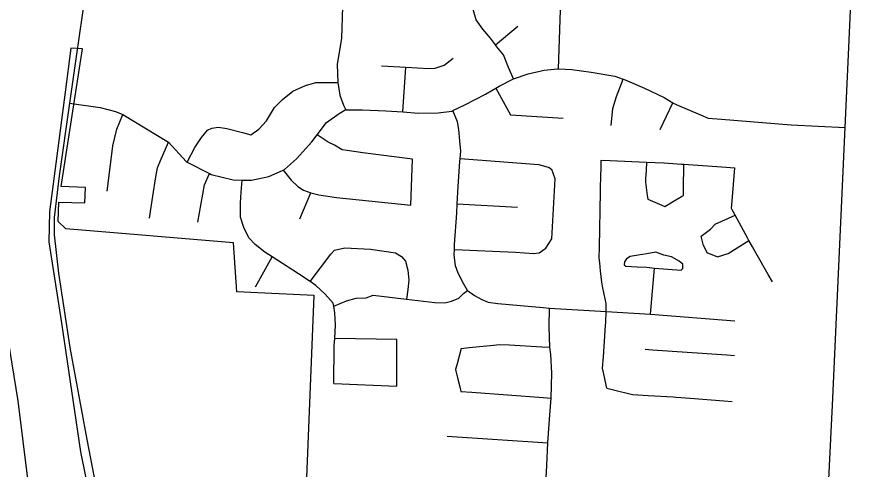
# Model space of a CAD drawing. Extents: x 1729596 to 1934326, y 644115 to 911751.
# Drawn here: x 1797457 to 1802975, y 757819 to 760728 of the extents above; entities that cross this region are included whole.
import ezdxf

# ---------------------------------------------------------------- set-up
doc = ezdxf.new("R2010")
doc.units = 0
for name, color, linetype in [('GM_X_City_Street', 7, 'Continuous'), ('GM_X_Corporation', 7, 'Continuous'), ('GM_X_Township', 7, 'Continuous'), ('GM_X_US_Route', 7, 'Continuous')]:
    doc.layers.add(name, color=color, linetype=linetype)

msp = doc.modelspace()

# ---------------------------------------------------------------- linework, layer by layer
at = {"layer": 'GM_X_City_Street'}
for points in [[(1802583.1, 755807.9), (1802702.1, 758233.7), (1802783.2, 760018.5), (1802813, 760675.3), (1802836.9, 761231.6), (1802880.7, 762248.7), (1802972.6, 763431.5), (1802974.8, 763466.3)], [(1798335.7, 760997.9), (1798375.6, 761008.9), (1798704.6, 761095.7), (1799001.1, 761175.3), (1799091.5, 761186.1), (1799199.9, 761175.3), (1799326.5, 761146.3), (1799402.4, 761099.3), (1799442.2, 761063.1), (1799507.3, 760976.3), (1799539.8, 760882.3), (1799550.7, 760795.5), (1799543.4, 760593), (1799514.8, 760423.4), (1799519.8, 760308.4), (1799532.3, 760226.8), (1799555.5, 760162.4), (1799571.3, 760132.2)], [(1800940.7, 760395.7), (1800965.5, 761155.7)], [(1800650.4, 760331.2), (1800618.7, 760405.4), (1800585.2, 760485.7), (1800543.6, 760538), (1800533.8, 760551.2), (1800501.9, 760594.4), (1800452.3, 760650.7), (1800410.7, 760711.1), (1800391.1, 760777.3), (1800385.4, 760823.4), (1800393.9, 760893.5), (1800424.4, 760969.5), (1800488.8, 761043.3)], [(1800533.8, 760551.2), (1800678.5, 760671.5)], [(1799800.7, 760416.1), (1799956.9, 760407), (1800106.6, 760398.3), (1800146.7, 760400.1), (1800204.8, 760419.7), (1800263.1, 760465.5)], [(1799938.7, 760119.3), (1799956.9, 760407)], [(1797792.8, 760176.2), (1797990.5, 760147.8), (1798090, 760122.8), (1798137.6, 760103.5), (1798429.8, 759923.9), (1798543.4, 759800.2), (1798549.9, 759796.8), (1798695.3, 759723.5), (1798706.2, 759718), (1798845.7, 759682.2), (1798903.9, 759681.5), (1798965.7, 759680.8), (1799075.9, 759703.4), (1799169.3, 759745.1), (1799176.4, 759748.3), (1799253.3, 759817.5), (1799352.6, 759926.5), (1799386.9, 759971.3), (1799448.1, 760051.5), (1799528.8, 760108.7), (1799567.1, 760132.2), (1799571.3, 760132.2), (1799679.1, 760132.8), (1799828.9, 760127), (1799938.7, 760119.3), (1800038.7, 760112.4), (1800164.6, 760112.8), (1800252.7, 760123.8), (1800260.5, 760127.6), (1800337.2, 760164.8), (1800470, 760233.3), (1800537.2, 760272), (1800558.6, 760284.3), (1800645.1, 760329.4), (1800650.4, 760331.2), (1800743.5, 760364.2), (1800847.8, 760387), (1800933.8, 760395.9), (1800940.7, 760395.7), (1801025.8, 760392.8), (1801149.5, 760375.3), (1801303.1, 760349.3), (1801356.3, 760330.8), (1801368.8, 760326.5), (1801492, 760272.9), (1801619.2, 760211.2), (1801675.6, 760178.3), (1801696.6, 760166.1), (1801853.7, 760100.1), (1801903.4, 760079.4), (1801989.3, 760072.4), (1802436.6, 760036.8), (1802783.2, 760018.5)], [(1798549.9, 759796.8), (1798601.2, 759890), (1798643.6, 759955.8), (1798681.9, 760001.7), (1798710, 760015.6), (1798752.1, 760021.3), (1798806, 760013), (1798905.9, 759986.4), (1798959.8, 759972.1), (1799012, 760007.8), (1799060.4, 760061.6), (1799112.9, 760147.5), (1799163.3, 760199.3), (1799231.6, 760253), (1799311.9, 760288.6), (1799378, 760308.3), (1799442, 760307.9), (1799519.8, 760308.4)], [(1801278.4, 760032.9), (1801289.1, 760141), (1801313.6, 760219), (1801356.3, 760330.8)], [(1800537.2, 760272), (1800630.7, 760100.7), (1800970.6, 760078.7)], [(1801594.2, 760007), (1801675.6, 760178.3)], [(1800353.4, 758972.2), (1800327.7, 759016.5), (1800294.1, 759082.8), (1800276.4, 759129), (1800268.9, 759201.1), (1800270.2, 759235.3), (1800271.3, 759267.2), (1800284.7, 759469.5), (1800287.7, 759527.7), (1800293.7, 759639.8), (1800304.8, 759800.1), (1800306.8, 759820.6), (1800311.2, 759866.1), (1800305.7, 759934.3), (1800298.1, 760006.5), (1800290.4, 760056.6), (1800260.5, 760127.6)], [(1798035.2, 759609.5), (1798060.4, 759796.2), (1798072.5, 759901.2), (1798098.6, 760008), (1798137.6, 760103.5)], [(1800000.9, 759815.8), (1799681.1, 759855.7), (1799581.2, 759870.3), (1799547.2, 759876.5), (1799499.4, 759904.8), (1799457.5, 759925.1), (1799386.9, 759971.3)], [(1798308.2, 759436.8), (1798329.1, 759576.9), (1798350, 759703), (1798360.3, 759759.1), (1798378.7, 759807.1), (1798429.8, 759923.9)], [(1799169.3, 759745.1), (1799219.9, 759680), (1799263.7, 759639.7), (1799299.5, 759615.5), (1799347.4, 759599.1), (1799397.3, 759586.9), (1799511.2, 759570.2), (1799989, 759519.3), (1800000.9, 759815.8)], [(1800306.8, 759820.6), (1800812.7, 759781.1), (1800878.6, 759762.7), (1800896.5, 759748.5)], [(1801249.7, 758344.1), (1801239.6, 758393.8), (1801229.6, 758443.6), (1801223.7, 758472.8), (1801228.7, 758544.4), (1801243.1, 758747), (1801244.6, 758768.8), (1801246.1, 758836.1), (1801246.4, 758848.4), (1801247.3, 758887.4), (1801234.2, 758948.6), (1801223.7, 758998.3), (1801218, 759025.2), (1801210.4, 759098.8), (1801205.2, 759149.3), (1801201.9, 759181.9), (1801203.2, 759250.7), (1801209.8, 759606.1), (1801210.2, 759626.5), (1801212.2, 759707.5), (1801213.4, 759758.3), (1801214.7, 759809.1)], [(1801214.7, 759809.1), (1801272.1, 759806.7), (1801505.1, 759797), (1801616.3, 759792.3), (1801619.3, 759792.2), (1801730.9, 759784.3), (1801745.9, 759783.2), (1802017.3, 759764), (1802074.6, 759759.9)], [(1801505.1, 759797), (1801502.8, 759743.2), (1801500.4, 759689.5), (1801499.5, 759668.6), (1801510.7, 759582.7), (1801513.9, 759558.4), (1801590.3, 759525.6), (1801624.6, 759510.9), (1801684.7, 759547.3), (1801730.6, 759575.2), (1801743.2, 759582.8), (1801744.5, 759675.6), (1801745.2, 759729.4), (1801745.9, 759783.2)], [(1800857.2, 759243.9), (1800897.6, 759303.7), (1800918.1, 759690.3), (1800896.5, 759748.5)], [(1802316.2, 759028), (1802289.5, 759074.3), (1802209.5, 759213.3), (1802187.3, 759252), (1802164.8, 759293.1), (1802157.4, 759306.6), (1802075.8, 759455.7), (1802054.7, 759494.2), (1802052.4, 759498.5), (1802061, 759600.1), (1802070.1, 759706.6), (1802074.6, 759759.9)], [(1798620.1, 759411), (1798661.7, 759651.2), (1798695.3, 759723.5)], [(1799493.4, 758374), (1799497, 758616.5), (1799500.1, 758663.7), (1799505.9, 758750.7), (1799500.4, 758826.8), (1799493.6, 758870.8), (1799490.8, 758889), (1799439.2, 758947.4), (1799377.5, 759003.9), (1799341.1, 759028.3), (1799266, 759078.7), (1799126.6, 759167.6), (1799097.8, 759186.8), (1799050.9, 759218.2), (1798989.2, 759266.6), (1798947.5, 759308.9), (1798915.9, 759377.2), (1798894.3, 759443.5), (1798894.9, 759535.6), (1798897.4, 759603.7), (1798903.9, 759681.5)], [(1799276.3, 759431.3), (1799347.4, 759599.1)], [(1800287.7, 759527.7), (1800674.9, 759507.4)], [(1801871.8, 759259.8), (1801856.6, 759320.8), (1801917.6, 759366.5), (1801948, 759397), (1802075.8, 759455.7)], [(1799341.1, 759028.3), (1799474.8, 759205.7), (1799499, 759231.6), (1799565.1, 759245.3), (1799731.1, 759236.3), (1799891, 759213.3), (1799928.8, 759189.1), (1799954.6, 759158.9), (1799970.2, 759102.6), (1799975.8, 759038.5), (1799969.4, 758978.4), (1799962.7, 758915.4)], [(1800270.2, 759235.3), (1800663, 759216.9), (1800779, 759208.2), (1800815, 759214), (1800857.2, 759243.9)], [(1801871.8, 759259.8), (1801893.9, 759215.4), (1801962.1, 759188.1), (1802030.4, 759208.6), (1802164.8, 759293.1)], [(1798991.2, 758995.4), (1799097.8, 759186.8)], [(1801556.4, 759115.6), (1801728.4, 759102.6), (1801740.4, 759112.5), (1801738.6, 759140.6), (1801716.7, 759160.8), (1801666.9, 759187.1), (1801617, 759199.4), (1801565.1, 759217.7), (1801509, 759208), (1801453, 759198.3), (1801400.9, 759190.6), (1801376.8, 759174.7), (1801364.7, 759156.7), (1801362.6, 759136.7), (1801372.5, 759128.7), (1801446.5, 759124.2), (1801508.5, 759121.9), (1801556.4, 759115.6)], [(1801532.5, 758819.2), (1801556.4, 759115.6)], [(1799493.6, 758870.8), (1799576.9, 758904.6), (1799639, 758922.2), (1799703, 758923.9), (1799747.2, 758941.7), (1799962.7, 758915.4), (1800144.9, 758893.3), (1800208.9, 758892.9), (1800251, 758902.7), (1800299.1, 758922.4), (1800329.3, 758952.3), (1800353.4, 758972.2)], [(1800353.4, 758972.2), (1800399.2, 758939.9), (1800447.1, 758913.6), (1800487, 758897.3), (1800548.9, 758886.9), (1800841.1, 758861.8), (1800882.2, 758857.6), (1801246.1, 758836.1), (1801532.5, 758819.2), (1802074.3, 758775.9)], [(1800855.8, 757690.4), (1800864.2, 757846.3), (1800871.9, 757992.4), (1800882.7, 758144.9), (1800892.2, 758280.3), (1800896, 758440), (1800891.1, 758559.4), (1800884.4, 758606.6), (1800879.7, 758739), (1800882.2, 758857.6)], [(1799493.4, 758374), (1799900.7, 758356.7), (1799900.7, 758655.6), (1799500.1, 758663.7)], [(1800314.2, 758598.3), (1800300.8, 758549.1), (1800287.4, 758499.9), (1800277.5, 758463.4), (1800292.3, 758400.9), (1800304.1, 758351.2), (1800311, 758322.5), (1800383.2, 758317.2), (1800841.2, 758284), (1800892.2, 758280.3)], [(1800314.2, 758598.3), (1800365.9, 758603.9), (1800521, 758620.7), (1800559.2, 758624.8), (1800624.7, 758621.1), (1800832.4, 758609.5), (1800884.4, 758606.6)], [(1801497.2, 758593.2), (1801545, 758590), (1802023.2, 758557.7), (1802071, 758554.4)], [(1801249.7, 758344.1), (1801302.3, 758331.1), (1801407.7, 758305.1), (1801417.7, 758302.6), (1801515.7, 758296.8), (1801678.2, 758287.2), (1801695.7, 758286.2), (1801786.3, 758278.9), (1802002.6, 758261.4), (1802056.8, 758257)], [(1800224.5, 758034.8), (1800871.9, 757992.4)]]:
    msp.add_lwpolyline(points, dxfattribs=at)
at = {"layer": 'GM_X_Corporation'}
msp.add_lwpolyline([(1799270, 756493.1), (1799367.1, 758939.4), (1798869.9, 758962.8), (1798849.2, 759277.3), (1797769.4, 759368.4), (1797721.9, 759416), (1797724.9, 759540.3), (1797892.6, 759534.4), (1797896.2, 759634.3), (1797740.8, 759639.8), (1797877, 760524.3), (1797803.4, 760529.7), (1797766.1, 760245.8), (1797665.4, 759476.7), (1797660.2, 759284), (1797739.2, 758775.4), (1797865.1, 757935.1), (1798015.2, 757195.5)], dxfattribs=at)
at = {"layer": 'GM_X_Township'}
msp.add_lwpolyline([(1798702.1, 753874.9), (1798405.7, 754608.6), (1797955, 755800.8), (1797766.6, 756435.4), (1797558.4, 757500.4), (1797462.9, 758261.8), (1797385.8, 758737.5), (1797287.5, 759056.9), (1797068.6, 759573.3), (1796960.3, 759890.8), (1796875.8, 760193.8), (1796840.9, 760568.2), (1796868.9, 760768.6)], dxfattribs=at)
at = {"layer": 'GM_X_US_Route'}
for points in [[(1798016.5, 761671.2), (1798003.1, 761601.7), (1797969.2, 761401.2), (1797913.7, 761009.7), (1797836.2, 760475.2)], [(1797836.2, 760475.2), (1797792.8, 760176.2), (1797727.5, 759708.8), (1797695.1, 759440.8), (1797695.1, 759328.9), (1797723.1, 759083.4), (1797759.2, 758844.8), (1797796.5, 758605.2), (1797905.9, 758013.2), (1798102.1, 756988.4), (1798172, 756652.3), (1798246.2, 756355.3), (1798335.1, 756066.2), (1798512.7, 755586.2), (1798791.1, 754830.3), (1799058.1, 754118.2), (1799139, 753876.8)]]:
    msp.add_lwpolyline(points, dxfattribs=at)

doc.saveas('drawing.dxf')
